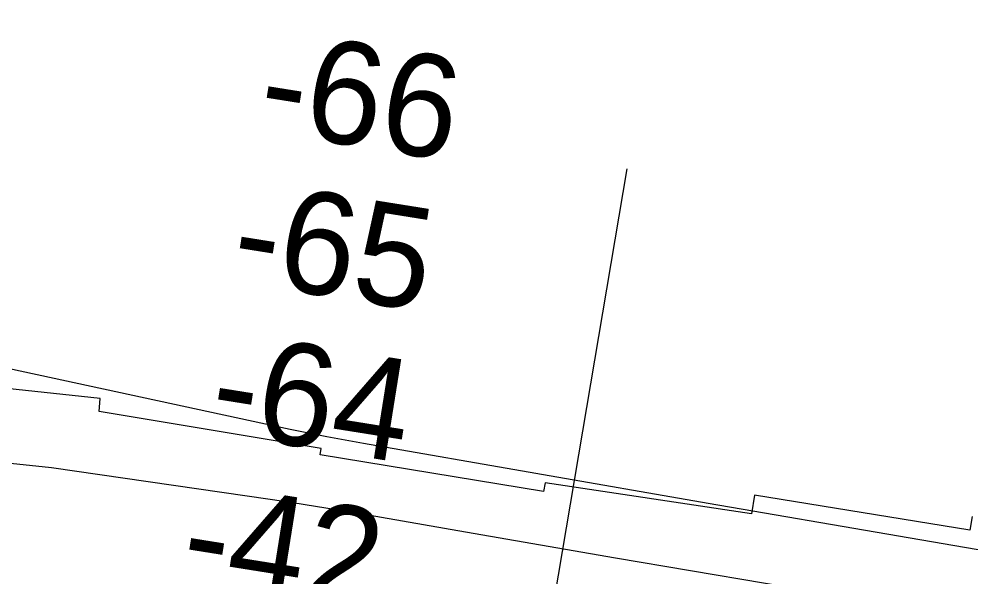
# Model space of a CAD drawing. Extents: x 3297753 to 3335611, y 652252 to 677623.
# Drawn here: x 3329653 to 3330276, y 659597 to 659962 of the extents above; entities that cross this region are included whole.
import ezdxf

# ---------------------------------------------------------------- set-up
doc = ezdxf.new("R2010")
doc.units = 0
for name, color, linetype in [('V-RIVR-RANG', 7, 'Continuous'), ('V-RRAP-RVMT', 7, 'Continuous'), ('V-TOPO-MAJR', 7, 'Continuous'), ('V-TOPO-MINR', 7, 'Continuous')]:
    doc.layers.add(name, color=color, linetype=linetype)

msp = doc.modelspace()

# ---------------------------------------------------------------- linework, layer by layer
at = {"layer": 'V-RIVR-RANG'}
msp.add_line((3329807.28, 658424.6), (3330051.43, 659864.04), dxfattribs=at)
at = {"layer": 'V-RRAP-RVMT'}
for p, q in [((3329706.29, 659713.68), (3329402.04, 659745.93)), ((3329705.61, 659705.07), (3329706.29, 659713.68)), ((3329850.97, 659680.85), (3329705.61, 659705.07)), ((3329850.24, 659676.75), (3329850.97, 659680.85)), ((3329996.49, 659652.8), (3329850.24, 659676.75)), ((3329997.64, 659658.51), (3329996.49, 659652.8)), ((3330132.71, 659638.21), (3329997.64, 659658.51)), ((3330134.72, 659650.39), (3330132.71, 659638.21)), ((3330275.64, 659627.37), (3330134.72, 659650.39)), ((3330277.26, 659636.52), (3330275.64, 659627.37))]:
    msp.add_line(p, q, dxfattribs=at)
at = {"layer": 'V-TOPO-MAJR'}
msp.add_lwpolyline([(3329643.44, 659671.7), (3329674.41, 659668.48), (3329817.59, 659647.78), (3329832.41, 659645.57), (3329847.22, 659643.28), (3329862.01, 659640.85), (3329876.78, 659638.34), (3329945.45, 659626.34), (3329994.56, 659617.82), (3330043.69, 659609.39), (3330092.84, 659601.09), (3330142, 659592.87), (3330386.67, 659552.29)], dxfattribs=at)
at = {"layer": 'V-TOPO-MINR'}
msp.add_lwpolyline([(3329346.34, 659963.07), (3329350.78, 659955.44), (3329355.25, 659947.84), (3329404.17, 659848.1), (3329408.32, 659840.1), (3329414.37, 659833.43), (3329421.69, 659827.64), (3329473.81, 659796.64), (3329509.02, 659777.97), (3329545.18, 659761.69), (3329582.74, 659749.02), (3329621.25, 659738.74), (3329830.74, 659693.68), (3329842.67, 659691.19), (3329854.62, 659688.8), (3329866.6, 659686.54), (3329878.59, 659684.39), (3330104.28, 659645.19), (3330228.97, 659623.7), (3330353.68, 659602.4)], dxfattribs=at)

# ---------------------------------------------------------------- texts
at = {"layer": 'V-RIVR-RANG'}
for s, p in [('-66', (3329807.88, 659889.32)), ('-65', (3329790.29, 659790.86)), ('-64', (3329776.09, 659691.86)), ('-42', (3329757.2, 659593.61))]:
    msp.add_text(s, height=67, rotation=350.91908, dxfattribs=at).set_placement(p)

doc.saveas('drawing.dxf')
